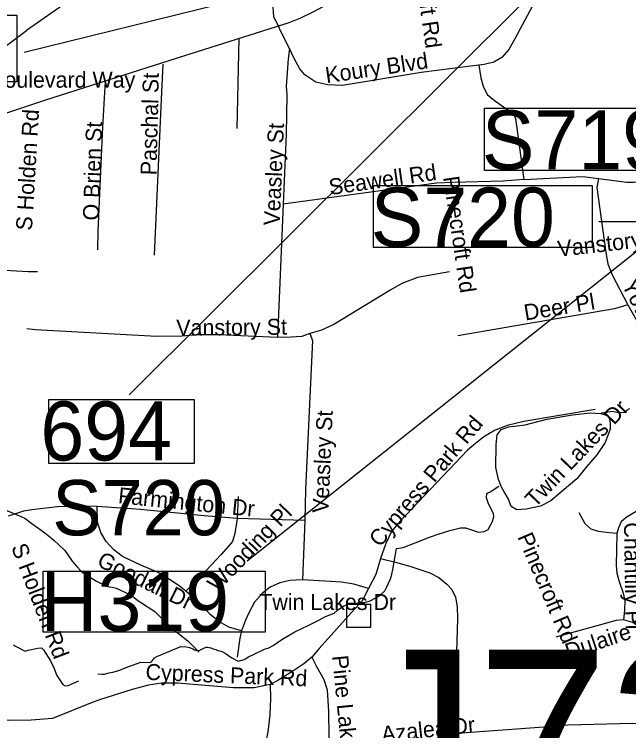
# Model space of a CAD drawing. Extents: x 1662474 to 1856135, y 779280 to 917889.
# Drawn here: x 1748624 to 1752270, y 830732 to 834982 of the extents above; entities that cross this region are included whole.
import ezdxf

# ---------------------------------------------------------------- set-up
doc = ezdxf.new("R2010")
doc.units = 0
for name, color, linetype in [('Exist Hydrographic Creek Single Shore', 7, 'Continuous'), ('Exist Hydrographic Misc Water Feature', 7, 'Continuous'), ('Exist Hydrographic Pond Over 1500 Sq Ft', 7, 'Continuous'), ('Exist Road Non-System Structure Non-Sys NCDOT Number Label', 7, 'Continuous'), ('Exist Road Non-System Structure Non-Sys Other Attributed CELL', 7, 'Continuous'), ('Exist Road Non-System Structure Non-Sys Other Number Label', 7, 'Continuous'), ('Exist Road Non-System Type 51', 7, 'Continuous'), ('Exist Road Non-System Type 51 Label', 7, 'Continuous'), ('Exist Road Primary Interstate Structure Ovrhead Sign CELL', 7, 'Continuous'), ('Exist Road Primary Interstate Structure Ovrhead Sign Number Label', 7, 'Continuous'), ('Exist Road Primary Interstate Structure Standard Bridge Number Label', 7, 'Continuous'), ('Exist Road Secondary Type 51 Attributed', 7, 'Continuous'), ('Scratch_Level_6', 7, 'Continuous')]:
    doc.layers.add(name, color=color, linetype=linetype)

msp = doc.modelspace()

# ---------------------------------------------------------------- linework, layer by layer
at = {"layer": 'Exist Hydrographic Creek Single Shore'}
for points in [[(1752105.8, 832617.2), (1752173.2, 832627.9), (1752200, 832621.6), (1752220.2, 832619.6), (1752244.9, 832622.9), (1752258.5, 832633.2), (1752276.9, 832643.2)], [(1749120, 831069.7), (1749143.6, 831066.6), (1749158.9, 831067.1), (1749171.2, 831072.1), (1749186.1, 831075.5), (1749209.2, 831079.2), (1749244.5, 831088.9), (1749283, 831104.4), (1749330.8, 831123.2), (1749374.6, 831139.2), (1749427.9, 831136.1), (1749438.4, 831139.8), (1749444.1, 831149.5), (1749456.2, 831163.7), (1749469.4, 831171.8), (1749527.1, 831195.4), (1749613.2, 831231.1), (1749646.8, 831229.6), (1749663.6, 831225.1), (1749683.2, 831218.6), (1749692.8, 831212.8), (1749705.1, 831207.2), (1749716.4, 831208.3), (1749725.8, 831210.1), (1749748.4, 831220.9), (1749763.1, 831227.4), (1749771.2, 831227.4), (1749789.4, 831224.8), (1749804.5, 831218.6), (1749819.5, 831214.1), (1749832.9, 831208.8), (1749842.6, 831205.1), (1749849.1, 831204.4), (1749854.9, 831202.5), (1749875.1, 831192), (1749915.2, 831164.4), (1749951.8, 831144), (1749987.8, 831153.9), (1750014.5, 831170.5), (1750042.9, 831184.1), (1750109.2, 831216.2), (1750134.5, 831223), (1750160.8, 831237.7), (1750212.4, 831273.9), (1750255.5, 831299.1), (1750289.2, 831318.5), (1750371.5, 831359.2), (1750430.8, 831388.9), (1750470.1, 831409.9), (1750521.9, 831430.3), (1750542, 831446.4), (1750580.1, 831473.4), (1750615.5, 831487.3), (1750654.1, 831489.1), (1750682.5, 831491.8), (1750704.5, 831493.1), (1750735.8, 831501.8), (1750769.6, 831520.1), (1750794.2, 831536.9), (1750823.6, 831562.9), (1750835.2, 831585.7), (1750856.8, 831632.4), (1750864.6, 831660.5), (1750870.1, 831689.1), (1750891.1, 831812.5), (1750932.6, 831819.8), (1751003.2, 831845.8), (1751088.8, 831881), (1751145.8, 831900.9), (1751209.2, 831919.1), (1751271.8, 831934.8), (1751301.9, 831936.4), (1751379, 831910.4), (1751412.9, 831913.2), (1751436.5, 831926.1), (1751459.9, 831968.9), (1751469.4, 832000.4), (1751467.5, 832020.6), (1751452, 832051.3), (1751436.2, 832084.9), (1751426.9, 832112.8), (1751427.4, 832139.2), (1751434.8, 832143.2), (1751448.1, 832149.2), (1751500, 832182.3)]]:
    msp.add_lwpolyline(points, dxfattribs=at)
at = {"layer": 'Exist Hydrographic Misc Water Feature'}
for points in [[(1748580.6, 832039.5), (1748630.4, 832017.1), (1748668.4, 832000.9), (1748686.2, 831992.7), (1748728, 831962.3), (1748769.9, 831932), (1748805.6, 831905.7), (1748845.3, 831875.3), (1748861.1, 831861.2), (1748887, 831837), (1748924.7, 831800.6), (1748956.5, 831756.4), (1748968.2, 831738.3), (1748995.8, 831706), (1749019.8, 831679.9), (1749033.6, 831669.7), (1749111.3, 831619.1), (1749143.3, 831602.8), (1749171, 831590.6), (1749187, 831586.5), (1749205, 831584.3), (1749229, 831578.1), (1749276.8, 831555.7), (1749318.6, 831535.4), (1749336.6, 831521.2), (1749364.5, 831499), (1749373.6, 831494.3), (1749458.9, 831439), (1749475.8, 831421.2), (1749492.7, 831405.3), (1749529.3, 831370.6), (1749563, 831336.9), (1749654, 831264.7), (1749721.5, 831198.3)], [(1748620, 831241), (1748632.1, 831232.9), (1748689, 831203.2), (1748706.8, 831209.7), (1748763.6, 831222.6), (1748784.7, 831224.3), (1748797.7, 831211.3), (1748839.9, 831146.4), (1748858.4, 831105.1), (1748877.3, 831058.8)], [(1748877.3, 831058.8), (1748913, 831006.9), (1748925.9, 830998.8), (1748943.8, 831000.4), (1749006.3, 831028)]]:
    msp.add_lwpolyline(points, dxfattribs=at)
at = {"layer": 'Exist Hydrographic Pond Over 1500 Sq Ft'}
for points in [[(1751557.5, 832106.6), (1751531.8, 832149.5), (1751514.4, 832177.8), (1751496.4, 832222.5), (1751481.2, 832294.2), (1751483.4, 832428.8), (1751489.9, 832487.5), (1751513.8, 832520.1), (1751557.3, 832535.3), (1751655.1, 832546.1), (1751783.3, 832580.9), (1751935.4, 832606.9), (1752041.9, 832617.8), (1752104.9, 832613.5), (1752141.8, 832602.6), (1752149.2, 832596.2), (1752155.2, 832580)], [(1752155.2, 832580), (1752159.8, 832558.7), (1752159.8, 832521.1), (1752130.9, 832442.1), (1752081.7, 832368), (1752018.1, 832294.8), (1751961.5, 832226.8), (1751874.5, 832153), (1751807.2, 832096.5), (1751745.9, 832063.9), (1751661.6, 832046.6), (1751605.1, 832042.2), (1751572.5, 832061.8), (1751557.5, 832106.6)]]:
    msp.add_lwpolyline(points, dxfattribs=at)
at = {"layer": 'Exist Road Non-System Structure Non-Sys NCDOT Number Label'}
msp.add_line((1753722.4, 834694.4), (1750005.2, 831738.9), dxfattribs=at)
msp.add_lwpolyline([(1748796.2, 831678.6), (1750113.3, 831678.6), (1750113.3, 831317.5), (1748796.2, 831317.5)], close=True, dxfattribs=at)
at = {"layer": 'Exist Road Non-System Structure Non-Sys Other Attributed CELL'}
msp.add_lwpolyline([(1750597.9, 831482.7), (1750736.9, 831482.7), (1750736.9, 831343.7), (1750597.9, 831343.7)], close=True, dxfattribs=at)
at = {"layer": 'Exist Road Non-System Type 51'}
for p, q in [((1748649.6, 834849.9), (1748696.9, 834886.4)), ((1749956.9, 834839.7), (1749944, 834305)), ((1751130.2, 833980.4), (1750220.2, 833856.8)), ((1750220.2, 833856.8), (1750186.4, 833065.8)), ((1748762, 833455.2), (1748708.2, 833453.9)), ((1748749.6, 833109.9), (1748698.5, 833115.6)), ((1749952.2, 832120.9), (1749947, 831991.5)), ((1748728.1, 832042.7), (1748679.1, 832035)), ((1750347.9, 831979.4), (1749947, 831991.5)), ((1750347.9, 831979.4), (1750335.2, 831628.2)), ((1749130.2, 830914.9), (1749086.9, 830899.9))]:
    msp.add_line(p, q, dxfattribs=at)
for points in [[(1750151.5, 835568), (1750155.4, 835054.7), (1750161.5, 834968.1), (1750187.4, 834919)], [(1748990.9, 835522.9), (1748994.9, 835127.6), (1748982.8, 835088.2), (1748867.5, 835004), (1748696.9, 834886.4)], [(1752107.6, 835162), (1751854.1, 835124.2), (1751789, 835107.7), (1751740.1, 835078), (1751697.6, 835029.2), (1751594.5, 834837.6), (1751559.1, 834773.4), (1751516.6, 834726.9), (1751470.1, 834698.5), (1751413.1, 834684.1), (1751380.6, 834680.7)], [(1750256.5, 834780.4), (1750210.2, 834871.8), (1750187.4, 834919)], [(1748458.4, 834723.9), (1748485.6, 834730.8), (1748515.6, 834752.6), (1748649.6, 834849.9)], [(1750256.5, 834780.4), (1750249.4, 834719.2), (1750237.4, 834556.8), (1750240.5, 834504.2), (1750237.9, 834271.8), (1750220.2, 833856.8)], [(1751038.9, 834636.9), (1750571.4, 834559.4), (1750484.4, 834563.1), (1750414, 834580.4), (1750347.9, 834623.2), (1750317.6, 834659.1), (1750285.4, 834720.5), (1750256.5, 834780.4)], [(1749505.4, 834687.5), (1749495.4, 834479.4), (1749454.6, 833554.2)], [(1751380.6, 834680.7), (1751317.1, 834673.6), (1751038.9, 834636.9)], [(1751380.6, 834680.7), (1751391.9, 834605.9), (1751406.1, 834556), (1751431, 834506.1), (1751473.8, 834470.4), (1751498.8, 834452.4), (1751541.2, 834424.5), (1751584, 834395.6), (1751598.1, 834363.6), (1751647.9, 834003)], [(1749164.1, 834582), (1749156.5, 834487.2), (1749146, 834272.5), (1749119.5, 833695.9), (1749118.4, 833584.1)], [(1752089.8, 834008.5), (1752259.4, 833986.9), (1752276.6, 833986.2), (1752284.8, 833985.9), (1752299.2, 833986.9), (1752327.6, 833990.7), (1752344.9, 833994.9), (1752498.4, 834075.7)], [(1751647.9, 834003), (1751957.8, 834018.2), (1751985.6, 834020.9), (1752012.9, 834019), (1752089.8, 834008.5)], [(1752089.8, 834008.5), (1752081.1, 833955.2), (1752133.9, 833569.4)], [(1751647.9, 834003), (1751525.2, 833993.2), (1751226.6, 833985.4), (1751130.2, 833980.4)], [(1748708.2, 833453.9), (1747546, 833519), (1747456.5, 833529.8), (1747414.6, 833540.5), (1747378.1, 833556.8), (1747341.6, 833588), (1747318.5, 833636.6), (1747218.2, 833959.9)], [(1752133.9, 833569.4), (1752146.5, 833501.4), (1752172.8, 833431.9), (1752217.9, 833349.2), (1752265.1, 833258.1)], [(1751206.6, 833454.2), (1751017.6, 833421.9), (1750923.9, 833385.7), (1750859.1, 833348.2), (1750520.2, 833141.9), (1750447.9, 833109.2), (1750377.5, 833088)], [(1752265.1, 833258.1), (1752186.1, 833235.5), (1751256.5, 833074.4)], [(1752265.1, 833258.1), (1752396.4, 833024.2), (1752454.1, 832896.7), (1752506.6, 832736.9)], [(1750186.4, 833065.8), (1749837.9, 833080.2), (1749714, 833081.2), (1749617.9, 833072), (1749467.8, 833070.7), (1748749.6, 833109.9)], [(1750377.5, 833088), (1750330.2, 833071.8), (1750267.8, 833066.8), (1750186.4, 833065.8)], [(1750377.5, 833088), (1750394, 833046.9), (1750352.9, 832162.6), (1750347.9, 831979.4)], [(1752070.9, 832638.7), (1751648.1, 832566.2), (1751549.1, 832542.9), (1751478.2, 832516.1), (1751410.2, 832474.9), (1751360.1, 832436.9)], [(1751360.1, 832436.9), (1751313.9, 832395.7), (1750912.4, 831974.2), (1750863, 831914.4), (1750828.1, 831843.2), (1750797.6, 831753.2)], [(1749115.4, 832063.1), (1749030, 832064.4), (1748879.9, 832060.5), (1748728.1, 832042.7)], [(1749642.1, 831560.5), (1749601.6, 831592), (1749544.6, 831629.8), (1749478.2, 831670.5), (1749375.4, 831714), (1749265.6, 831766.5), (1749214, 831805.9), (1749168.4, 831854.8), (1749137.1, 831907.5), (1749118.1, 831968.4), (1749115.4, 832063.1)], [(1749947, 831991.5), (1749750.4, 832006.4), (1749372.8, 832044.2), (1749115.4, 832063.1)], [(1752543.1, 832080.7), (1752465.1, 832076.8), (1752410.2, 832066.8), (1752313.9, 832031.9), (1752255.1, 831996.7), (1752225.2, 831970.5), (1752209.1, 831936.6), (1752200.2, 831903)], [(1748679.1, 832035), (1748587.2, 832005.1)], [(1752200.2, 831903), (1752154.1, 831905.4), (1752091.6, 831914.4), (1752046.5, 831926.9), (1752011.6, 831959.4), (1751976.4, 832025.6)], [(1749947, 831991.5), (1749933.4, 831901.7), (1749918.1, 831854.2), (1749895.4, 831826.1), (1749852, 831777.6), (1749762.8, 831681.8), (1749642.1, 831560.5)], [(1752200.2, 831903), (1752196.4, 831713), (1752200.2, 831666.5), (1752211.6, 831623), (1752236.5, 831548.2), (1752246.5, 831502), (1752245.1, 831448.2), (1752238.9, 831389.4)], [(1750797.6, 831753.2), (1750769.6, 831658.7), (1750726.6, 831575.8)], [(1750797.6, 831753.2), (1750893.8, 831729.5), (1750982.8, 831704.4), (1751090.4, 831668.1), (1751143.9, 831641.9), (1751191.4, 831602), (1751220.2, 831570.5), (1751241.5, 831524.5), (1751252, 831467.1), (1751253.6, 831395.4), (1751246.5, 831134.5), (1751246.8, 830879.9), (1751252.8, 830715.9)], [(1750335.2, 831628.2), (1750259.1, 831623), (1750199.2, 831609.4), (1750142.9, 831582.9), (1750094, 831545.5), (1750049.1, 831494.6), (1750015.6, 831431.1), (1749995.6, 831387.5), (1749972.5, 831323.8)], [(1750726.6, 831575.8), (1750638.9, 831600.7), (1750565.1, 831613.2), (1750335.2, 831628.2)], [(1749972.5, 831323.8), (1749896.9, 831346.9), (1749842.6, 831377.9), (1749786.9, 831421.4), (1749741, 831472.9), (1749642.1, 831560.5)], [(1750726.6, 831575.8), (1750687.6, 831503), (1750606.6, 831413), (1750433.9, 831219.4), (1750390.4, 831169.4)], [(1752238.9, 831389.4), (1752195.2, 831386.8), (1752137.9, 831369.4), (1751838.4, 831287)], [(1752430.1, 831273.1), (1752343.9, 831339.2), (1752295.2, 831374.2), (1752238.9, 831389.4)], [(1749086.9, 830899.9), (1748850.2, 830804.6), (1748724.2, 830795.2), (1748589.6, 830792), (1748460.4, 830804.4), (1748327.1, 830846.6), (1748213.8, 830900.4), (1748120.4, 830968.7), (1748028.1, 831052.7), (1747938.9, 831137.7), (1747850.8, 831202.5), (1747759.9, 831256.9), (1747667, 831303.9), (1747556.9, 831330.6), (1747422.9, 831352.1), (1747289.4, 831367.9), (1747105.4, 831341.6)], [(1749972.5, 831323.8), (1749962.2, 831281.2), (1749947.4, 831168.9)], [(1750390.4, 831169.4), (1750342.9, 831128.2), (1750270.4, 831081.5), (1750187.8, 831030.6), (1750141.8, 831005.7)], [(1750390.4, 831169.4), (1750416.6, 831113.2), (1750461.5, 831035.6), (1750481.4, 830974.2), (1750488.8, 830845.2), (1750490.1, 830700.2), (1750494.2, 830624.4)], [(1750141.8, 831005.7), (1750047.9, 830986.8), (1749923.9, 830986.8), (1749591.9, 831014.9), (1749497.1, 831015.1), (1749420, 831003), (1749323.6, 830977.4), (1749130.2, 830914.9)], [(1750141.8, 831005.7), (1750145.1, 830923.2), (1750141, 830826.9), (1750127.9, 830725.6), (1750114, 830654.5)], [(1753087.9, 830789.9), (1753048.6, 830765), (1752982.6, 830736.9), (1752915.8, 830732.9), (1752787.6, 830744.2), (1752635.1, 830754.5), (1752457.8, 830768.1), (1752295.2, 830775.8), (1751908.6, 830764.4)], [(1751908.6, 830764.4), (1751766.4, 830753.4), (1751252.8, 830715.9)]]:
    msp.add_lwpolyline(points, dxfattribs=at)
at = {"layer": 'Exist Road Primary Interstate Structure Ovrhead Sign CELL'}
msp.add_line((1755962.8, 833763.1), (1752092.4, 833751), dxfattribs=at)
for points in [[(1751414.4, 834424.9), (1752712.2, 834424.9), (1752712.2, 834056.2), (1751414.4, 834056.2)], [(1750754.9, 833966.9), (1752052.7, 833966.9), (1752052.7, 833598.3), (1750754.9, 833598.3)]]:
    msp.add_lwpolyline(points, close=True, dxfattribs=at)
at = {"layer": 'Exist Road Primary Interstate Structure Standard Bridge Number Label'}
msp.add_line((1752118.8, 835527.5), (1749306.5, 832725.2), dxfattribs=at)
msp.add_lwpolyline([(1749692.8, 832695.6), (1748826.3, 832695.6), (1748826.3, 832319.9), (1749692.8, 832319.9)], close=True, dxfattribs=at)
at = {"layer": 'Exist Road Secondary Type 51 Attributed'}
msp.add_lwpolyline([(1748005.5, 834207.6), (1748811.7, 834474.5), (1749592.3, 834724.1), (1750254.7, 834934.6), (1750324.6, 834961), (1750398.5, 834996.1), (1750461, 835030), (1750506.3, 835062.9), (1750619.3, 835165.5), (1750915.3, 835480.9)], dxfattribs=at)
at = {"layer": 'Scratch_Level_6'}
msp.add_lwpolyline([(1751056.4, 835677), (1750096.4, 835106.4), (1748682.6, 834756.1)], dxfattribs=at)
msp.add_lwpolyline([(1747336.3, 834976.6), (1748638.9, 834976.6), (1748638.9, 834581.6), (1747336.3, 834581.6)], close=True, dxfattribs=at)

# ---------------------------------------------------------------- texts
at = {"layer": 'Exist Road Non-System Structure Non-Sys NCDOT Number Label'}
msp.add_text('H319', height=350, dxfattribs=at).set_placement((1748780.1, 831323.6))
at = {"layer": 'Exist Road Non-System Structure Non-Sys Other Number Label'}
msp.add_text('J739', height=1049.86, dxfattribs=at).set_placement((1750667.4, 830163.2))
at = {"layer": 'Exist Road Non-System Type 51 Label'}
for s, rotation, p in [('Pinecroft Rd', 278.1523, (1750966.9, 835467.4)), ('Koury Blvd', 8.3878, (1750476.8, 834573)), ('Paschal St', 88.6469, (1749468, 834026.7)), ('S Holden Rd', 86.5955, (1748728.6, 833697.5)), ('O Brien St', 88.1108, (1749126, 833757.9)), ('Veasley St', 87.5049, (1750198.7, 833728)), ('Seawell Rd', 8.1399, (1750498.1, 833909.7)), ('Pinecroft Rd', 278.3585, (1751168.5, 834015.7)), ('Vanstory St', 6.5029, (1751853.5, 833543.4)), ('Yow Rd', 296.3429, (1752227.3, 833378.7)), ('Deer Pl', 9.3147, (1751656.6, 833165.2)), ('Vanstory St', 0.5875, (1749585.8, 833075.3)), ('Twin Lakes Dr', 46.324, (1751714.4, 832051.5)), ('Veasley St', 87.5049, (1750487.6, 832022.4)), ('Cypress Park Rd', 49.907, (1750793.5, 831815.8)), ('Farmington Dr', 354.2863, (1749237.5, 832082.1)), ('Wooding Pl', 46.0961, (1749829.1, 831549.8)), ('Chantilly Pl', 270.8984, (1752241.7, 831967.8)), ('Pinecroft Rd', 293.0228, (1751607.7, 831882.7)), ('S Holden Rd', 290.9509, (1748604.6, 831821.6)), ('Goodall Dr', 333.9893, (1749108.7, 831713.4)), ('Dulaire Rd', 18.4445, (1751911.5, 831153.5)), ('Pine Lake Dr', 275.5062, (1750510.1, 831175.7)), ('Cypress Park Rd', 357.6605, (1749401.8, 831034.4)), ('Azalea Dr', 6.0931, (1750807.6, 830663.4))]:
    msp.add_text(s, height=95, rotation=rotation, dxfattribs=at).set_placement(p)
for s, p in [('Boulevard Way', (1748480.8, 834546.8)), ('Twin Lakes Dr', (1750077.7, 831448.4))]:
    msp.add_text(s, height=95, dxfattribs=at).set_placement(p)
at = {"layer": 'Exist Road Primary Interstate Structure Ovrhead Sign CELL'}
for s, p in [('S719', (1751398.3, 834062.3)), ('S720', (1750738.8, 833604.4))]:
    msp.add_text(s, height=350, dxfattribs=at).set_placement(p)
at = {"layer": 'Exist Road Primary Interstate Structure Ovrhead Sign Number Label'}
msp.add_text('S720', height=328.08, dxfattribs=at).set_placement((1748849.4, 831891.3))
at = {"layer": 'Exist Road Primary Interstate Structure Standard Bridge Number Label'}
msp.add_text('694', height=350, dxfattribs=at).set_placement((1748778.9, 832335.5))

doc.saveas('drawing.dxf')
